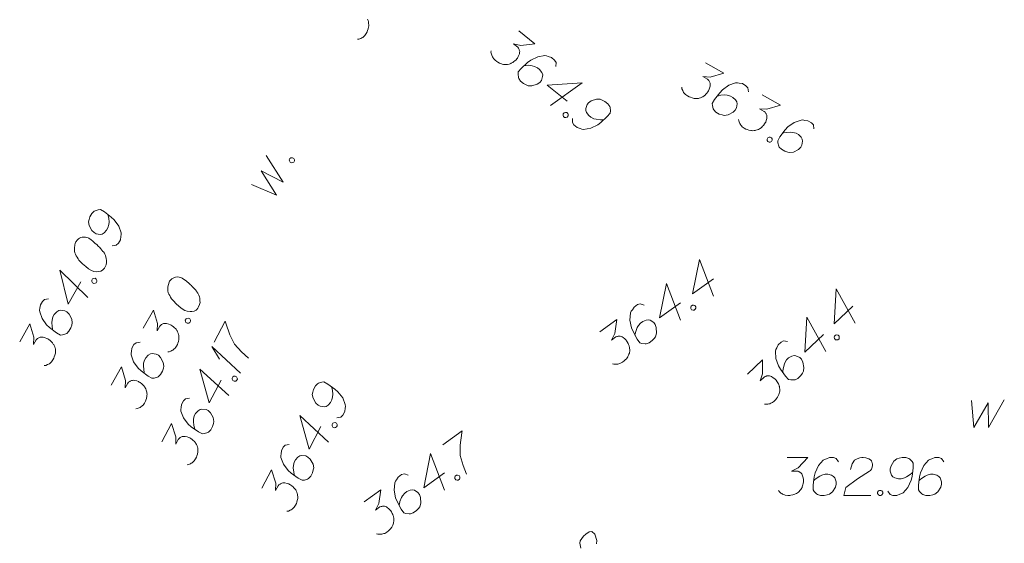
# Model space of a CAD drawing. Header units: metres. Extents: x 5555129 to 5556676, y 5635595 to 5636517.
# Tile 279 of 286: x 5556576 to 5556595, y 5636205 to 5636216. Entities that reach past the tile are written whole.
import ezdxf

# ---------------------------------------------------------------- set-up
doc = ezdxf.new("R2010")
doc.units = ezdxf.units.M
doc.header["$MEASUREMENT"] = 0
doc.layers.add('#skartowane', color=7, linetype='Continuous', lineweight=18)
doc.layers.add('GUPWSD_O', color=5, linetype='Continuous', lineweight=18, true_color=0x0000ff)

# ---------------------------------------------------------------- blocks, each defined once
blk = doc.blocks.new('*U1862')
at = {"layer": '#skartowane', "color": 7, "linetype": 'ByBlock', "lineweight": 18}
for q in [(5555465.324, 5636450.332), (5555464.909, 5636450.609)]:
    blk.add_line((5555464.753, 5636450.858), q, dxfattribs=at)

msp = doc.modelspace()

# ---------------------------------------------------------------- linework, layer by layer
at = {"layer": '#skartowane', "color": 7, "linetype": 'Continuous', "lineweight": 18, "flags": 128}
for points in [[(5556582.41317, 5636215.65777), (5556582.42506, 5636215.63072), (5556582.43181, 5636215.60666), (5556582.43631, 5636215.59057), (5556582.43791, 5636215.5693), (5556582.43955, 5636215.54811), (5556582.43827, 5636215.52174), (5556582.43767, 5636215.50852), (5556582.42769, 5636215.46666), (5556582.41544, 5636215.43291), (5556582.40906, 5636215.4094), (5556582.38883, 5636215.3734), (5556582.36049, 5636215.33514), (5556582.34668, 5636215.32252), (5556582.33284, 5636215.31004), (5556582.31903, 5636215.29742), (5556582.30007, 5636215.28781), (5556582.28108, 5636215.27811), (5556582.24604, 5636215.26398), (5556582.21675, 5636215.26007)], [(5556585.41386, 5636215.42974), (5556585.73345, 5636215.16757), (5556585.45541, 5636215.13596), (5556585.31374, 5636215.1681), (5556585.39592, 5636215.10069), (5556585.41047, 5636215.08118), (5556585.41582, 5636215.06908), (5556585.42124, 5636215.05706), (5556585.42659, 5636215.04497), (5556585.43365, 5636215.01633), (5556585.43152, 5636214.99511), (5556585.42944, 5636214.97396), (5556585.42278, 5636214.95645), (5556585.40572, 5636214.91704), (5556585.38778, 5636214.88593), (5556585.37651, 5636214.8722), (5556585.36153, 5636214.85393), (5556585.33453, 5636214.83026), (5556585.31495, 5636214.81577), (5556585.29544, 5636214.80122), (5556585.27963, 5636214.79134), (5556585.26761, 5636214.78592), (5556585.25552, 5636214.78057), (5556585.2435, 5636214.77515), (5556585.2231, 5636214.76891), (5556585.19439, 5636214.76191), (5556585.16952, 5636214.75946), (5556585.1529, 5636214.75782), (5556585.13167, 5636214.75995), (5556585.11052, 5636214.76203), (5556585.08477, 5636214.76788), (5556585.07187, 5636214.77077), (5556585.03238, 5636214.78788), (5556585.00127, 5636214.80582), (5556584.97924, 5636214.8162), (5556584.94731, 5636214.84239), (5556584.91456, 5636214.87696), (5556584.90455, 5636214.89275), (5556584.89466, 5636214.90856), (5556584.88464, 5636214.92435), (5556584.87847, 5636214.94469), (5556584.87223, 5636214.96509), (5556584.86442, 5636215.00205), (5556584.86567, 5636215.03157)], [(5556586.15122, 5636214.71791), (5556586.15587, 5636214.79806), (5556586.12608, 5636214.84547), (5556586.06216, 5636214.89791), (5556586.00152, 5636214.9171), (5556585.96664, 5636214.93044), (5556585.93251, 5636214.93546), (5556585.79205, 5636214.91321), (5556585.65198, 5636214.8448), (5556585.58959, 5636214.79675), (5556585.46268, 5636214.6793), (5556585.40653, 5636214.61085), (5556585.40232, 5636214.56848), (5556585.40888, 5636214.50199), (5556585.41513, 5636214.4816), (5556585.44952, 5636214.43041), (5556585.50883, 5636214.38175), (5556585.56198, 5636214.35343), (5556585.60146, 5636214.33631), (5556585.67708, 5636214.33539), (5556585.78266, 5636214.37098), (5556585.83377, 5636214.40543), (5556585.86373, 5636214.44195), (5556585.88966, 5636214.52004), (5556585.8901, 5636214.55781), (5556585.87308, 5636214.60232), (5556585.82956, 5636214.66099), (5556585.78851, 5636214.69467), (5556585.72699, 5636214.72217), (5556585.68386, 5636214.73469), (5556585.59911, 5636214.74311), (5556585.55296, 5636214.74272), (5556585.52802, 5636214.74033)], [(5556589.12194, 5636214.79394), (5556589.48153, 5636214.59008), (5556589.21295, 5636214.51155), (5556589.06787, 5636214.51908), (5556589.16034, 5636214.46665), (5556589.178, 5636214.44991), (5556589.18534, 5636214.43891), (5556589.19272, 5636214.42798), (5556589.20006, 5636214.41698), (5556589.2119, 5636214.38996), (5556589.21341, 5636214.36869), (5556589.21497, 5636214.34749), (5556589.21139, 5636214.3291), (5556589.2013, 5636214.28736), (5556589.18892, 5636214.25365), (5556589.18016, 5636214.2382), (5556589.16851, 5636214.21765), (5556589.14594, 5636214.18972), (5556589.12911, 5636214.1721), (5556589.11237, 5636214.15444), (5556589.09848, 5636214.14201), (5556589.08755, 5636214.13462), (5556589.07655, 5636214.12729), (5556589.06563, 5636214.1199), (5556589.0466, 5636214.11027), (5556589.0195, 5636214.09849), (5556588.99541, 5636214.09183), (5556588.97931, 5636214.08738), (5556588.95804, 5636214.08587), (5556588.93684, 5636214.08431), (5556588.91047, 5636214.08568), (5556588.89726, 5636214.08633), (5556588.85544, 5636214.09646), (5556588.82172, 5636214.10884), (5556588.79824, 5636214.11531), (5556588.76232, 5636214.13568), (5556588.72416, 5636214.16415), (5556588.7116, 5636214.17801), (5556588.69916, 5636214.1919), (5556588.6866, 5636214.20576), (5556588.67705, 5636214.22475), (5556588.66743, 5636214.24378), (5556588.65343, 5636214.27887), (5556588.64963, 5636214.30817)], [(5556586.37424, 5636214.03086), (5556585.98161, 5636214.35295), (5556586.67387, 5636214.3961), (5556586.04296, 5636213.94358)], [(5556589.96983, 5636214.21821), (5556589.96075, 5636214.29798), (5556589.92331, 5636214.33962), (5556589.85139, 5636214.38039), (5556589.78838, 5636214.38897), (5556589.75173, 5636214.39617), (5556589.71724, 5636214.3953), (5556589.58263, 5636214.34943), (5556589.45627, 5636214.25816), (5556589.40298, 5636214.20017), (5556589.29795, 5636214.06281), (5556589.25429, 5636213.98579), (5556589.25736, 5636213.94332), (5556589.27516, 5636213.87893), (5556589.28478, 5636213.85989), (5556589.32739, 5636213.81532), (5556589.39414, 5636213.77748), (5556589.45133, 5636213.75863), (5556589.49316, 5636213.7485), (5556589.56782, 5636213.76047), (5556589.66579, 5636213.81354), (5556589.71029, 5636213.8562), (5556589.73359, 5636213.89729), (5556589.74582, 5636213.97865), (5556589.73981, 5636214.01595), (5556589.71546, 5636214.0569), (5556589.66258, 5636214.1073), (5556589.61639, 5636214.13349), (5556589.55108, 5636214.1501), (5556589.50645, 5636214.15509), (5556589.4215, 5636214.14894), (5556589.3761, 5636214.14069), (5556589.35193, 5636214.13408)], [(5556586.48342, 5636213.68918), (5556586.47878, 5636213.60903), (5556586.50864, 5636213.56156), (5556586.57256, 5636213.50913), (5556586.63319, 5636213.48994), (5556586.66807, 5636213.4766), (5556586.70213, 5636213.47163), (5556586.84259, 5636213.49389), (5556586.98274, 5636213.56223), (5556587.04506, 5636213.61034), (5556587.17196, 5636213.72779), (5556587.22811, 5636213.79624), (5556587.23232, 5636213.83862), (5556587.22576, 5636213.9051), (5556587.21959, 5636213.92544), (5556587.1852, 5636213.97662), (5556587.12581, 5636214.02534), (5556587.07267, 5636214.05366), (5556587.03325, 5636214.07072), (5556586.95764, 5636214.07165), (5556586.85206, 5636214.03605), (5556586.80087, 5636214.00166), (5556586.77091, 5636213.96514), (5556586.74506, 5636213.887), (5556586.74462, 5636213.84923), (5556586.76156, 5636213.80478), (5556586.80508, 5636213.7461), (5556586.84621, 5636213.71236), (5556586.90766, 5636213.68493), (5556586.95086, 5636213.67234), (5556587.03561, 5636213.66392), (5556587.08175, 5636213.66431), (5556587.10662, 5636213.66677)], [(5556590.24691, 5636214.15617), (5556590.6065, 5636213.9523), (5556590.33792, 5636213.87377), (5556590.19284, 5636213.8813), (5556590.28531, 5636213.82887), (5556590.30297, 5636213.81213), (5556590.31031, 5636213.80113), (5556590.31769, 5636213.7902), (5556590.32503, 5636213.7792), (5556590.33687, 5636213.75218), (5556590.33838, 5636213.73091), (5556590.33994, 5636213.70971), (5556590.33636, 5636213.69133), (5556590.32627, 5636213.64958), (5556590.31389, 5636213.61587), (5556590.30513, 5636213.60042), (5556590.29348, 5636213.57987), (5556590.27091, 5636213.55194), (5556590.25408, 5636213.53432), (5556590.23734, 5636213.51667), (5556590.22345, 5636213.50423), (5556590.21253, 5636213.49685), (5556590.20152, 5636213.48951), (5556590.1906, 5636213.48212), (5556590.17157, 5636213.4725), (5556590.14447, 5636213.46071), (5556590.12038, 5636213.45405), (5556590.10428, 5636213.4496), (5556590.08301, 5636213.44809), (5556590.06181, 5636213.44653), (5556590.03544, 5636213.4479), (5556590.02223, 5636213.44855), (5556589.98041, 5636213.45868), (5556589.94669, 5636213.47106), (5556589.92321, 5636213.47753), (5556589.88729, 5636213.4979), (5556589.84913, 5636213.52637), (5556589.83657, 5636213.54023), (5556589.82413, 5636213.55412), (5556589.81157, 5636213.56798), (5556589.80203, 5636213.58697), (5556589.7924, 5636213.606), (5556589.7784, 5636213.64109), (5556589.7746, 5636213.6704)], [(5556586.36685, 5636213.80778), (5556586.38972, 5636213.78902), (5556586.39589, 5636213.76869), (5556586.39464, 5636213.73916), (5556586.37588, 5636213.7163), (5556586.34717, 5636213.7093), (5556586.32602, 5636213.71138), (5556586.30316, 5636213.73013), (5556586.29699, 5636213.75047), (5556586.29823, 5636213.78), (5556586.31699, 5636213.80286), (5556586.3457, 5636213.80986), (5556586.36685, 5636213.80778)], [(5556591.26946, 5636213.48142), (5556591.26038, 5636213.56118), (5556591.22294, 5636213.60282), (5556591.15102, 5636213.64359), (5556591.08801, 5636213.65217), (5556591.05136, 5636213.65937), (5556591.01687, 5636213.6585), (5556590.88226, 5636213.61263), (5556590.7559, 5636213.52136), (5556590.70261, 5636213.46338), (5556590.59758, 5636213.32601), (5556590.55392, 5636213.249), (5556590.55699, 5636213.20652), (5556590.57479, 5636213.14213), (5556590.58441, 5636213.1231), (5556590.62702, 5636213.07852), (5556590.69377, 5636213.04068), (5556590.75096, 5636213.02183), (5556590.79279, 5636213.0117), (5556590.86745, 5636213.02367), (5556590.96542, 5636213.07674), (5556591.00992, 5636213.1194), (5556591.03322, 5636213.16049), (5556591.04545, 5636213.24185), (5556591.03944, 5636213.27915), (5556591.01509, 5636213.32011), (5556590.96221, 5636213.37051), (5556590.91602, 5636213.39669), (5556590.85071, 5636213.4133), (5556590.80608, 5636213.41829), (5556590.72113, 5636213.41215), (5556590.67573, 5636213.40389), (5556590.65156, 5636213.39728)], [(5556590.40425, 5636213.32027), (5556590.42998, 5636213.30568), (5556590.43953, 5636213.28669), (5556590.44333, 5636213.25739), (5556590.42874, 5636213.23166), (5556590.40164, 5636213.21987), (5556590.38045, 5636213.21831), (5556590.35472, 5636213.2329), (5556590.34518, 5636213.25189), (5556590.34137, 5636213.28119), (5556590.35596, 5636213.30692), (5556590.38306, 5636213.31871), (5556590.40425, 5636213.32027)], [(5556580.11192, 5636212.37703), (5556580.6099, 5636212.16951), (5556580.30721, 5636212.64804), (5556580.74418, 5636212.42587), (5556580.40286, 5636212.95791)], [(5556580.86345, 5636212.87002), (5556580.87717, 5636212.89622), (5556580.89584, 5636212.90639), (5556580.925, 5636212.91116), (5556580.9512, 5636212.89744), (5556580.96388, 5636212.87075), (5556580.96614, 5636212.84962), (5556580.95242, 5636212.82342), (5556580.93376, 5636212.81325), (5556580.90459, 5636212.80848), (5556580.8784, 5636212.8222), (5556580.86572, 5636212.84889), (5556580.86345, 5636212.87002)], [(5556577.35228, 5636211.1668), (5556577.43201, 5636211.17618), (5556577.47356, 5636211.21385), (5556577.51406, 5636211.28592), (5556577.52241, 5636211.34897), (5556577.52947, 5636211.38565), (5556577.52843, 5636211.42005), (5556577.48206, 5636211.55449), (5556577.39036, 5636211.68059), (5556577.33213, 5636211.73359), (5556577.19438, 5636211.8381), (5556577.1172, 5636211.88148), (5556577.07474, 5636211.87825), (5556577.01042, 5636211.86021), (5556576.99146, 5636211.85059), (5556576.94705, 5636211.80782), (5556576.90941, 5636211.74086), (5556576.89078, 5636211.68359), (5556576.88084, 5636211.64181), (5556576.89309, 5636211.56719), (5556576.94653, 5636211.46942), (5556576.9893, 5636211.425), (5556577.03048, 5636211.40185), (5556577.11193, 5636211.39), (5556577.14921, 5636211.39615), (5556577.19003, 5636211.42057), (5556577.24023, 5636211.47364), (5556577.26629, 5636211.52001), (5556577.28261, 5636211.5853), (5556577.28748, 5636211.63003), (5556577.28102, 5636211.71495), (5556577.2726, 5636211.76033), (5556577.26585, 5636211.78439)], [(5556576.63458, 5636211.25185), (5556576.62879, 5636211.24156), (5556576.61662, 5636211.20775), (5556576.61016, 5636211.18429), (5556576.60669, 5636211.16597), (5556576.60249, 5636211.13441), (5556576.60054, 5636211.09486), (5556576.60158, 5636211.06046), (5556576.60768, 5636211.02311), (5556576.61962, 5636210.99613), (5556576.63661, 5636210.96621), (5556576.65373, 5636210.93631), (5556576.67592, 5636210.90347), (5556576.69072, 5636210.8816), (5556576.71583, 5636210.85395), (5556576.75865, 5636210.80961), (5556576.82712, 5636210.75075), (5556576.88311, 5636210.70574), (5556576.93978, 5636210.67389), (5556576.98387, 5636210.65593), (5556577.04174, 5636210.65051), (5556577.07617, 5636210.65142), (5556577.12155, 5636210.65984), (5556577.1595, 5636210.67916), (5556577.17326, 5636210.69169), (5556577.19581, 5636210.71966), (5556577.2103, 5636210.74544), (5556577.22826, 5636210.78954), (5556577.23819, 5636210.83132), (5556577.23728, 5636210.86576), (5556577.23173, 5636210.91624), (5556577.22503, 5636210.94038), (5556577.21601, 5636210.97254), (5556577.20407, 5636210.99952), (5556577.19438, 5636211.01852), (5556577.17446, 5636211.04326), (5556577.16708, 5636211.05423), (5556577.14709, 5636211.07902), (5556577.12199, 5636211.10667), (5556577.09689, 5636211.13433), (5556577.07917, 5636211.15101), (5556577.06668, 5636211.16485), (5556577.04896, 5636211.18153), (5556577.00838, 5636211.21789), (5556576.98559, 5636211.23752), (5556576.96269, 5636211.25712), (5556576.92961, 5636211.28253), (5556576.88611, 5636211.3137), (5556576.8707, 5636211.32236), (5556576.84724, 5636211.32883), (5556576.82373, 5636211.33521), (5556576.78419, 5636211.33717), (5556576.7549, 5636211.33326), (5556576.73076, 5636211.32655), (5556576.70378, 5636211.31462), (5556576.68191, 5636211.29982), (5556576.66802, 5636211.28725), (5556576.65426, 5636211.27471), (5556576.63458, 5636211.25185)], [(5556589.27593, 5636210.50777), (5556588.86504, 5636210.20932), (5556588.9983, 5636210.88999), (5556589.27662, 5636210.16519)], [(5556576.72528, 5636210.44903), (5556576.47647, 5636210.00631), (5556576.31346, 5636210.68048), (5556576.8689, 5636210.138)], [(5556576.94624, 5636210.48059), (5556576.96073, 5636210.50637), (5556576.97968, 5636210.51599), (5556577.00897, 5636210.5199), (5556577.03475, 5636210.50541), (5556577.04664, 5636210.47835), (5556577.04828, 5636210.45716), (5556577.03379, 5636210.43138), (5556577.01484, 5636210.42177), (5556576.98555, 5636210.41785), (5556576.95977, 5636210.43234), (5556576.94788, 5636210.4594), (5556576.94624, 5636210.48059)], [(5556578.48839, 5636210.46149), (5556578.4826, 5636210.45119), (5556578.47043, 5636210.41739), (5556578.46397, 5636210.39393), (5556578.4605, 5636210.37561), (5556578.45631, 5636210.34404), (5556578.45435, 5636210.3045), (5556578.45539, 5636210.2701), (5556578.46149, 5636210.23275), (5556578.47343, 5636210.20577), (5556578.49042, 5636210.17584), (5556578.50755, 5636210.14595), (5556578.52973, 5636210.11311), (5556578.54454, 5636210.09124), (5556578.56964, 5636210.06359), (5556578.61246, 5636210.01925), (5556578.68093, 5636209.96039), (5556578.73692, 5636209.91538), (5556578.79359, 5636209.88353), (5556578.83768, 5636209.86557), (5556578.89555, 5636209.86015), (5556578.92998, 5636209.86106), (5556578.97536, 5636209.86948), (5556579.01331, 5636209.88879), (5556579.02708, 5636209.90133), (5556579.04962, 5636209.9293), (5556579.06411, 5636209.95508), (5556579.08207, 5636209.99918), (5556579.092, 5636210.04096), (5556579.09109, 5636210.07539), (5556579.08554, 5636210.12588), (5556579.07884, 5636210.15002), (5556579.06982, 5636210.18218), (5556579.05789, 5636210.20916), (5556579.04819, 5636210.22816), (5556579.02828, 5636210.25289), (5556579.0209, 5636210.26387), (5556579.0009, 5636210.28865), (5556578.9758, 5636210.31631), (5556578.9507, 5636210.34396), (5556578.93298, 5636210.36064), (5556578.92049, 5636210.37449), (5556578.90277, 5636210.39117), (5556578.86219, 5636210.42753), (5556578.8394, 5636210.44716), (5556578.8165, 5636210.46675), (5556578.78342, 5636210.49217), (5556578.73992, 5636210.52334), (5556578.72451, 5636210.532), (5556578.70105, 5636210.53846), (5556578.67755, 5636210.54485), (5556578.638, 5636210.5468), (5556578.60871, 5636210.54289), (5556578.58457, 5636210.53619), (5556578.55759, 5636210.52426), (5556578.53572, 5636210.50945), (5556578.52183, 5636210.49689), (5556578.50807, 5636210.48435), (5556578.48839, 5636210.46149)], [(5556588.62141, 5636210.03236), (5556588.21052, 5636209.7339), (5556588.34378, 5636210.41458), (5556588.6221, 5636209.68977)], [(5556592.04034, 5636209.96894), (5556591.67462, 5636209.61658), (5556591.71256, 5636210.30914), (5556592.08835, 5636209.62974)], [(5556576.08755, 5636210.10979), (5556576.00782, 5636210.10041), (5556575.96632, 5636210.06282), (5556575.92581, 5636209.99075), (5556575.91747, 5636209.9277), (5556575.91041, 5636209.89103), (5556575.9114, 5636209.85655), (5556575.95777, 5636209.7221), (5556576.04952, 5636209.59608), (5556576.1077, 5636209.54301), (5556576.24545, 5636209.43849), (5556576.32263, 5636209.39512), (5556576.36509, 5636209.39835), (5556576.42942, 5636209.41638), (5556576.44841, 5636209.42608), (5556576.49283, 5636209.46886), (5556576.53042, 5636209.53574), (5556576.54905, 5636209.593), (5556576.55903, 5636209.63487), (5556576.54678, 5636209.70949), (5556576.49335, 5636209.80726), (5556576.45053, 5636209.8516), (5556576.40935, 5636209.87474), (5556576.32794, 5636209.88668), (5556576.29067, 5636209.88053), (5556576.2498, 5636209.85603), (5556576.1996, 5636209.80295), (5556576.17358, 5636209.75666), (5556576.15722, 5636209.6913), (5556576.15239, 5636209.64664), (5556576.15886, 5636209.56172), (5556576.16728, 5636209.51635), (5556576.17398, 5636209.49221)], [(5556587.90029, 5636209.99027), (5556587.82392, 5636210.01502), (5556587.77052, 5636209.99818), (5556587.70363, 5636209.9496), (5556587.66974, 5636209.89578), (5556587.64801, 5636209.86541), (5556587.63452, 5636209.83366), (5556587.62055, 5636209.69213), (5556587.65132, 5636209.53932), (5556587.68203, 5636209.4668), (5556587.76359, 5636209.31433), (5556587.81562, 5636209.2427), (5556587.85555, 5636209.22791), (5556587.92154, 5636209.21746), (5556587.94285, 5636209.21834), (5556588.00107, 5636209.23867), (5556588.06314, 5636209.28376), (5556588.10398, 5636209.32802), (5556588.13052, 5636209.36189), (5556588.15053, 5636209.43482), (5556588.14278, 5636209.54597), (5556588.12238, 5636209.60413), (5556588.09461, 5636209.64235), (5556588.02562, 5636209.68718), (5556587.98918, 5636209.69715), (5556587.94182, 5636209.69194), (5556587.87405, 5636209.66466), (5556587.83109, 5636209.63346), (5556587.78893, 5636209.58089), (5556587.76591, 5636209.54232), (5556587.73634, 5636209.46246), (5556587.72505, 5636209.41771), (5556587.72106, 5636209.39297)], [(5556588.83538, 5636209.96881), (5556588.8593, 5636209.98619), (5556588.88054, 5636209.98702), (5556588.90879, 5636209.97835), (5556588.92617, 5636209.95442), (5556588.92568, 5636209.92487), (5556588.91833, 5636209.90493), (5556588.8944, 5636209.88755), (5556588.87316, 5636209.88673), (5556588.84491, 5636209.8954), (5556588.82753, 5636209.91932), (5556588.82802, 5636209.94887), (5556588.83538, 5636209.96881)], [(5556577.96474, 5636209.52977), (5556578.16727, 5636209.89012), (5556578.24679, 5636209.62183), (5556578.23981, 5636209.47673), (5556578.29189, 5636209.56939), (5556578.30857, 5636209.58711), (5556578.31954, 5636209.59449), (5556578.33044, 5636209.60192), (5556578.34141, 5636209.6093), (5556578.36839, 5636209.62123), (5556578.38966, 5636209.62283), (5556578.41085, 5636209.62447), (5556578.42925, 5636209.62095), (5556578.47103, 5636209.61102), (5556578.50479, 5636209.59876), (5556578.52027, 5636209.59006), (5556578.54086, 5636209.57849), (5556578.56888, 5636209.55602), (5556578.58655, 5636209.53926), (5556578.60427, 5636209.52258), (5556578.61676, 5636209.50874), (5556578.62419, 5636209.49784), (5556578.63157, 5636209.48687), (5556578.63899, 5636209.47597), (5556578.64869, 5636209.45698), (5556578.66058, 5636209.42992), (5556578.66732, 5636209.40586), (5556578.67183, 5636209.38978), (5556578.67343, 5636209.36851), (5556578.67506, 5636209.34732), (5556578.67379, 5636209.32094), (5556578.67319, 5636209.30773), (5556578.66321, 5636209.26587), (5556578.65096, 5636209.23211), (5556578.64457, 5636209.2086), (5556578.62434, 5636209.17261), (5556578.59601, 5636209.13434), (5556578.5822, 5636209.12173), (5556578.56835, 5636209.10924), (5556578.55454, 5636209.09663), (5556578.53559, 5636209.08701), (5556578.51659, 5636209.07731), (5556578.48156, 5636209.06319), (5556578.45227, 5636209.05928)], [(5556591.45778, 5636209.40766), (5556591.09206, 5636209.0553), (5556591.13, 5636209.74786), (5556591.50579, 5636209.06845)], [(5556575.51497, 5636209.25976), (5556575.7175, 5636209.62011), (5556575.79703, 5636209.35182), (5556575.79004, 5636209.20672), (5556575.84212, 5636209.29938), (5556575.8588, 5636209.3171), (5556575.86978, 5636209.32448), (5556575.88067, 5636209.33191), (5556575.89164, 5636209.33929), (5556575.91862, 5636209.35122), (5556575.93989, 5636209.35282), (5556575.96108, 5636209.35445), (5556575.97948, 5636209.35094), (5556576.02126, 5636209.34101), (5556576.05502, 5636209.32875), (5556576.0705, 5636209.32005), (5556576.09109, 5636209.30848), (5556576.11911, 5636209.28601), (5556576.13678, 5636209.26925), (5556576.15451, 5636209.25257), (5556576.16699, 5636209.23873), (5556576.17442, 5636209.22783), (5556576.1818, 5636209.21686), (5556576.18922, 5636209.20596), (5556576.19892, 5636209.18697), (5556576.21081, 5636209.15991), (5556576.21756, 5636209.13585), (5556576.22206, 5636209.11977), (5556576.22366, 5636209.0985), (5556576.2253, 5636209.07731), (5556576.22402, 5636209.05093), (5556576.22342, 5636209.03772), (5556576.21344, 5636208.99586), (5556576.20119, 5636208.9621), (5556576.19481, 5636208.93859), (5556576.17458, 5636208.9026), (5556576.14624, 5636208.86433), (5556576.13243, 5636208.85172), (5556576.11859, 5636208.83923), (5556576.10478, 5636208.82662), (5556576.08582, 5636208.817), (5556576.06683, 5636208.8073), (5556576.03179, 5636208.79318), (5556576.0025, 5636208.78927)], [(5556578.80005, 5636209.69023), (5556578.81454, 5636209.71601), (5556578.83349, 5636209.72562), (5556578.86278, 5636209.72953), (5556578.88856, 5636209.71505), (5556578.90045, 5636209.68799), (5556578.90209, 5636209.6668), (5556578.8876, 5636209.64102), (5556578.86865, 5636209.6314), (5556578.83936, 5636209.62749), (5556578.81358, 5636209.64198), (5556578.80169, 5636209.66904), (5556578.80005, 5636209.69023)], [(5556579.37102, 5636209.25425), (5556579.59022, 5636209.67273), (5556579.60274, 5636209.63289), (5556579.68538, 5636209.39623), (5556579.77704, 5636209.21489), (5556579.91682, 5636209.06168), (5556580.05183, 5636208.93763)], [(5556587.02519, 5636209.4568), (5556587.35963, 5636209.69973), (5556587.31992, 5636209.42274), (5556587.25301, 5636209.29379), (5556587.33901, 5636209.35626), (5556587.36157, 5636209.3654), (5556587.37462, 5636209.36753), (5556587.38762, 5636209.36973), (5556587.40067, 5636209.37185), (5556587.43017, 5636209.37144), (5556587.45016, 5636209.36401), (5556587.4701, 5636209.35665), (5556587.48535, 5636209.34578), (5556587.51918, 5636209.31932), (5556587.54474, 5636209.29409), (5556587.55518, 5636209.27972), (5556587.56906, 5636209.26061), (5556587.58514, 5636209.2285), (5556587.59421, 5636209.20589), (5556587.60335, 5636209.18334), (5556587.60892, 5636209.16554), (5556587.61112, 5636209.15254), (5556587.61324, 5636209.13949), (5556587.61544, 5636209.12649), (5556587.61633, 5636209.10518), (5556587.61584, 5636209.07563), (5556587.61192, 5636209.05095), (5556587.60931, 5636209.03446), (5556587.60188, 5636209.01446), (5556587.59452, 5636208.99452), (5556587.58235, 5636208.97108), (5556587.5763, 5636208.95933), (5556587.54976, 5636208.92545), (5556587.52453, 5636208.89989), (5556587.50892, 5636208.88119), (5556587.47551, 5636208.85693), (5556587.43379, 5636208.83398), (5556587.41598, 5636208.82828), (5556587.39818, 5636208.82271), (5556587.38037, 5636208.81702), (5556587.35913, 5636208.81619), (5556587.33782, 5636208.8153), (5556587.30009, 5636208.81709), (5556587.27184, 5636208.82576)], [(5556591.67847, 5636209.37428), (5556591.69976, 5636209.3948), (5556591.72068, 5636209.39856), (5556591.74986, 5636209.39387), (5556591.77038, 5636209.37258), (5556591.77398, 5636209.34324), (5556591.76945, 5636209.32248), (5556591.74815, 5636209.30196), (5556591.72723, 5636209.2982), (5556591.69805, 5636209.30289), (5556591.67754, 5636209.32419), (5556591.67394, 5636209.35352), (5556591.67847, 5636209.37428)], [(5556577.90372, 5636209.25247), (5556577.82399, 5636209.24309), (5556577.78249, 5636209.2055), (5556577.74199, 5636209.13343), (5556577.73365, 5636209.07038), (5556577.72658, 5636209.0337), (5556577.72758, 5636208.99922), (5556577.77395, 5636208.86478), (5556577.86569, 5636208.73876), (5556577.92387, 5636208.68568), (5556578.06163, 5636208.58117), (5556578.1388, 5636208.53779), (5556578.18126, 5636208.54102), (5556578.24559, 5636208.55906), (5556578.26459, 5636208.56876), (5556578.30901, 5636208.61153), (5556578.34659, 5636208.67842), (5556578.36523, 5636208.73568), (5556578.37521, 5636208.77754), (5556578.36296, 5636208.85217), (5556578.30953, 5636208.94994), (5556578.26671, 5636208.99427), (5556578.22552, 5636209.01742), (5556578.14412, 5636209.02935), (5556578.10685, 5636209.0232), (5556578.06598, 5636208.9987), (5556578.01578, 5636208.94563), (5556577.98976, 5636208.89934), (5556577.9734, 5636208.83397), (5556577.96857, 5636208.78932), (5556577.97503, 5636208.7044), (5556577.98345, 5636208.65902), (5556577.99016, 5636208.63488)], [(5556590.74939, 5636209.26634), (5556590.67033, 5636209.28031), (5556590.61977, 5636209.25625), (5556590.56023, 5636209.19889), (5556590.5341, 5636209.14091), (5556590.51678, 5636209.10782), (5556590.5078, 5636209.07451), (5556590.51351, 5636208.93241), (5556590.5651, 5636208.78532), (5556590.60554, 5636208.71774), (5556590.70738, 5636208.578), (5556590.76881, 5636208.51425), (5556590.8104, 5636208.50512), (5556590.8772, 5636208.50388), (5556590.89819, 5636208.5077), (5556590.95303, 5636208.53588), (5556591.00828, 5636208.58911), (5556591.04261, 5636208.63859), (5556591.06422, 5636208.6758), (5556591.07397, 5636208.7508), (5556591.05094, 5636208.85981), (5556591.02269, 5636208.91459), (5556590.98991, 5636208.94861), (5556590.91539, 5636208.98347), (5556590.87792, 5636208.98831), (5556590.83173, 5636208.97661), (5556590.76838, 5636208.94024), (5556590.73014, 5636208.90339), (5556590.69565, 5636208.8455), (5556590.67818, 5636208.80413), (5556590.65993, 5636208.72094), (5556590.65493, 5636208.67506), (5556590.6544, 5636208.65001)], [(5556577.33115, 5636208.40244), (5556577.53368, 5636208.76279), (5556577.6132, 5636208.4945), (5556577.60622, 5636208.3494), (5556577.6583, 5636208.44206), (5556577.67498, 5636208.45978), (5556577.68595, 5636208.46716), (5556577.69685, 5636208.47458), (5556577.70782, 5636208.48196), (5556577.7348, 5636208.4939), (5556577.75607, 5636208.49549), (5556577.77726, 5636208.49713), (5556577.79566, 5636208.49362), (5556577.83744, 5636208.48368), (5556577.8712, 5636208.47143), (5556577.88668, 5636208.46273), (5556577.90727, 5636208.45116), (5556577.93529, 5636208.42869), (5556577.95296, 5636208.41193), (5556577.97068, 5636208.39525), (5556577.98317, 5636208.3814), (5556577.9906, 5636208.37051), (5556577.99798, 5636208.35953), (5556578.0054, 5636208.34864), (5556578.0151, 5636208.32964), (5556578.02699, 5636208.30259), (5556578.03373, 5636208.27852), (5556578.03824, 5636208.26244), (5556578.03984, 5636208.24117), (5556578.04147, 5636208.21998), (5556578.0402, 5636208.1936), (5556578.0396, 5636208.18039), (5556578.02962, 5636208.13853), (5556578.01737, 5636208.10477), (5556578.01098, 5636208.08127), (5556577.99075, 5636208.04527), (5556577.96242, 5636208.00701), (5556577.94861, 5636207.99439), (5556577.93476, 5636207.98191), (5556577.92095, 5636207.96929), (5556577.902, 5636207.95968), (5556577.883, 5636207.94998), (5556577.84797, 5636207.93585), (5556577.81868, 5636207.93194)], [(5556589.95638, 5636208.61709), (5556590.25405, 5636208.90389), (5556590.25299, 5636208.62407), (5556590.20454, 5636208.48712), (5556590.28108, 5636208.56087), (5556590.30216, 5636208.57304), (5556590.31479, 5636208.57695), (5556590.32736, 5636208.58092), (5556590.34, 5636208.58483), (5556590.36927, 5636208.5885), (5556590.3901, 5636208.5839), (5556590.41086, 5636208.57937), (5556590.42747, 5636208.57071), (5556590.46462, 5636208.54917), (5556590.49343, 5636208.52772), (5556590.50575, 5636208.51493), (5556590.52214, 5636208.49792), (5556590.5425, 5636208.46834), (5556590.5546, 5636208.4472), (5556590.56677, 5636208.42612), (5556590.57475, 5636208.40927), (5556590.57872, 5636208.3967), (5556590.58263, 5636208.38407), (5556590.58661, 5636208.3715), (5556590.59043, 5636208.35051), (5556590.59402, 5636208.32118), (5556590.59356, 5636208.29619), (5556590.59325, 5636208.27949), (5556590.58865, 5636208.25867), (5556590.58412, 5636208.2379), (5556590.57531, 5636208.21301), (5556590.57093, 5636208.20053), (5556590.54932, 5636208.16331), (5556590.52788, 5636208.13451), (5556590.51499, 5636208.11383), (5556590.48526, 5636208.08518), (5556590.44711, 5636208.05669), (5556590.43026, 5636208.04859), (5556590.4134, 5636208.04061), (5556590.39655, 5636208.03251), (5556590.37563, 5636208.02876), (5556590.35464, 5636208.02494), (5556590.31702, 5636208.02149), (5556590.28784, 5636208.02618)], [(5556579.51006, 5636208.50157), (5556579.27441, 5636208.05171), (5556579.09158, 5636208.72077), (5556579.66279, 5636208.19491)], [(5556579.72998, 5636208.53964), (5556579.74371, 5636208.56584), (5556579.76237, 5636208.57601), (5556579.79153, 5636208.58078), (5556579.81773, 5636208.56706), (5556579.83041, 5636208.54037), (5556579.83267, 5636208.51923), (5556579.81895, 5636208.49304), (5556579.80029, 5636208.48287), (5556579.77113, 5636208.47809), (5556579.74493, 5636208.49181), (5556579.73225, 5636208.51851), (5556579.72998, 5636208.53964)], [(5556581.80441, 5636207.756), (5556581.88384, 5636207.76765), (5556581.9243, 5636207.80649), (5556581.96273, 5636207.87969), (5556581.96927, 5636207.94295), (5556581.97528, 5636207.97981), (5556581.97326, 5636208.01417), (5556581.92307, 5636208.14723), (5556581.82781, 5636208.27067), (5556581.7681, 5636208.32198), (5556581.62742, 5636208.42252), (5556581.54903, 5636208.46368), (5556581.50668, 5636208.45923), (5556581.4429, 5636208.43937), (5556581.42422, 5636208.42921), (5556581.38105, 5636208.38519), (5556581.34534, 5636208.31718), (5556581.32835, 5636208.25941), (5556581.31961, 5636208.21736), (5556581.33398, 5636208.14311), (5556581.39018, 5636208.04691), (5556581.43421, 5636208.00373), (5556581.47604, 5636207.98177), (5556581.55779, 5636207.97224), (5556581.59487, 5636207.97945), (5556581.63498, 5636208.00503), (5556581.68365, 5636208.05951), (5556581.70838, 5636208.10661), (5556581.72283, 5636208.17234), (5556581.72642, 5636208.21719), (5556581.71753, 5636208.30189), (5556581.70782, 5636208.34701), (5556581.70039, 5636208.37086)], [(5556578.88261, 5636208.14366), (5556578.80319, 5636208.13193), (5556578.76282, 5636208.09314), (5556578.72446, 5636208.0199), (5556578.71798, 5636207.95663), (5556578.712, 5636207.91977), (5556578.71401, 5636207.88533), (5556578.76433, 5636207.75231), (5556578.85975, 5636207.62905), (5556578.91948, 5636207.57772), (5556579.06025, 5636207.47731), (5556579.13868, 5636207.43624), (5556579.18102, 5636207.44072), (5556579.24479, 5636207.46065), (5556579.2635, 5636207.4709), (5556579.30663, 5636207.51497), (5556579.34223, 5636207.58293), (5556579.35917, 5636207.64072), (5556579.36791, 5636207.68286), (5556579.35346, 5636207.75709), (5556579.29716, 5636207.85324), (5556579.25305, 5636207.89629), (5556579.2112, 5636207.91821), (5556579.12948, 5636207.92774), (5556579.09241, 5636207.92049), (5556579.05228, 5636207.8948), (5556579.00367, 5636207.84027), (5556578.97903, 5636207.79323), (5556578.9646, 5636207.7274), (5556578.9611, 5636207.68263), (5556578.97006, 5636207.59794), (5556578.97982, 5636207.55283), (5556578.98723, 5636207.5289)], [(5556581.49186, 5636207.58001), (5556581.25578, 5636207.13037), (5556581.07359, 5636207.79962), (5556581.64429, 5636207.2732)], [(5556578.33537, 5636207.27711), (5556578.52717, 5636207.64327), (5556578.61458, 5636207.37745), (5556578.61189, 5636207.23221), (5556578.66121, 5636207.32636), (5556578.67736, 5636207.34457), (5556578.68811, 5636207.35227), (5556578.69878, 5636207.36001), (5556578.70953, 5636207.36771), (5556578.73614, 5636207.38044), (5556578.75736, 5636207.38266), (5556578.77849, 5636207.38492), (5556578.79698, 5636207.38195), (5556578.83904, 5636207.37326), (5556578.87314, 5636207.36201), (5556578.88888, 5636207.35376), (5556578.9098, 5636207.3428), (5556578.93847, 5636207.32117), (5556578.95663, 5636207.30494), (5556578.97484, 5636207.28879), (5556578.98773, 5636207.27532), (5556578.99547, 5636207.26465), (5556579.00317, 5636207.2539), (5556579.01091, 5636207.24323), (5556579.02117, 5636207.22453), (5556579.03385, 5636207.19783), (5556579.0413, 5636207.17398), (5556579.04629, 5636207.15804), (5556579.04851, 5636207.13682), (5556579.05077, 5636207.11569), (5556579.05027, 5636207.08929), (5556579.05006, 5636207.07607), (5556579.04132, 5636207.03393), (5556579.03007, 5636206.99982), (5556579.02438, 5636206.97614), (5556579.00523, 5636206.93956), (5556578.97803, 5636206.90048), (5556578.9646, 5636206.88746), (5556578.95113, 5636206.87457), (5556578.9377, 5636206.86155), (5556578.91904, 5636206.85138), (5556578.90034, 5636206.84113), (5556578.86573, 5636206.82598), (5556578.83657, 5636206.8212)], [(5556581.71182, 5636207.61786), (5556581.72557, 5636207.64405), (5556581.74424, 5636207.6542), (5556581.77341, 5636207.65894), (5556581.79959, 5636207.6452), (5556581.81225, 5636207.61849), (5556581.81449, 5636207.59736), (5556581.80074, 5636207.57118), (5556581.78207, 5636207.56102), (5556581.7529, 5636207.55628), (5556581.72672, 5636207.57002), (5556581.71407, 5636207.59673), (5556581.71182, 5636207.61786)], [(5556583.90924, 5636207.22007), (5556584.29146, 5636207.4977), (5556584.28499, 5636207.45645), (5556584.25395, 5636207.20771), (5556584.25556, 5636207.00452), (5556584.31278, 5636206.80517), (5556584.37867, 5636206.63408)], [(5556580.86406, 5636207.22271), (5556580.78463, 5636207.21106), (5556580.74422, 5636207.1723), (5556580.70579, 5636207.09911), (5556580.69925, 5636207.03584), (5556580.69324, 5636206.99898), (5556580.69522, 5636206.96454), (5556580.7454, 5636206.83148), (5556580.84071, 5636206.70813), (5556580.90038, 5636206.65674), (5556581.04106, 5636206.55619), (5556581.11944, 5636206.51504), (5556581.16179, 5636206.51948), (5556581.22558, 5636206.53934), (5556581.24429, 5636206.54958), (5556581.28747, 5636206.59361), (5556581.32313, 5636206.66153), (5556581.34013, 5636206.71931), (5556581.34891, 5636206.76144), (5556581.33453, 5636206.83568), (5556581.27833, 5636206.93188), (5556581.23426, 5636206.97498), (5556581.19244, 5636206.99694), (5556581.11073, 5636207.00655), (5556581.07364, 5636206.99934), (5556581.03349, 5636206.97368), (5556580.98483, 5636206.9192), (5556580.96014, 5636206.87218), (5556580.94565, 5636206.80638), (5556580.9421, 5636206.7616), (5556580.95098, 5636206.6769), (5556580.9607, 5636206.63179), (5556580.96808, 5636206.60785)], [(5556583.94324, 5636206.66088), (5556583.53235, 5636206.36243), (5556583.66561, 5636207.04311), (5556583.94393, 5636206.3183)], [(5556580.31598, 5636206.35669), (5556580.50814, 5636206.72267), (5556580.59529, 5636206.45676), (5556580.59245, 5636206.31152), (5556580.64186, 5636206.40563), (5556580.65803, 5636206.42382), (5556580.66879, 5636206.43151), (5556580.67947, 5636206.43924), (5556580.69023, 5636206.44693), (5556580.71685, 5636206.45963), (5556580.73807, 5636206.46183), (5556580.7592, 5636206.46407), (5556580.77769, 5636206.46109), (5556580.81974, 5636206.45235), (5556580.85384, 5636206.44107), (5556580.86956, 5636206.43281), (5556580.89047, 5636206.42183), (5556580.91912, 5636206.40017), (5556580.93727, 5636206.38392), (5556580.95546, 5636206.36775), (5556580.96833, 5636206.35427), (5556580.97607, 5636206.34359), (5556580.98376, 5636206.33283), (5556580.99149, 5636206.32215), (5556581.00172, 5636206.30344), (5556581.01438, 5636206.27673), (5556581.02181, 5636206.25288), (5556581.02678, 5636206.23693), (5556581.02898, 5636206.21571), (5556581.03122, 5636206.19458), (5556581.0307, 5636206.16818), (5556581.03047, 5636206.15495), (5556581.02169, 5636206.11282), (5556581.01041, 5636206.07873), (5556581.0047, 5636206.05505), (5556580.9855, 5636206.01849), (5556580.95828, 5636205.97943), (5556580.94483, 5636205.96643), (5556580.93135, 5636205.95355), (5556580.9179, 5636205.94055), (5556580.89923, 5636205.9304), (5556580.88052, 5636205.92016), (5556580.8459, 5636205.90504), (5556580.81673, 5636205.9003)], [(5556583.22212, 5636206.61879), (5556583.14575, 5636206.64355), (5556583.09235, 5636206.62671), (5556583.02546, 5636206.57813), (5556582.99156, 5636206.52431), (5556582.96984, 5636206.49393), (5556582.95635, 5636206.46218), (5556582.94237, 5636206.32066), (5556582.97314, 5636206.16784), (5556583.00386, 5636206.09533), (5556583.08542, 5636205.94286), (5556583.13745, 5636205.87123), (5556583.17738, 5636205.85644), (5556583.24336, 5636205.84598), (5556583.26468, 5636205.84687), (5556583.32289, 5636205.8672), (5556583.38497, 5636205.91229), (5556583.4258, 5636205.95655), (5556583.45234, 5636205.99042), (5556583.47236, 5636206.06335), (5556583.46461, 5636206.1745), (5556583.4442, 5636206.23266), (5556583.41644, 5636206.27088), (5556583.34745, 5636206.3157), (5556583.31101, 5636206.32567), (5556583.26365, 5636206.32047), (5556583.19587, 5636206.29319), (5556583.15291, 5636206.26199), (5556583.11076, 5636206.20941), (5556583.08773, 5636206.17085), (5556583.05816, 5636206.09098), (5556583.04688, 5636206.04624), (5556583.04289, 5636206.0215)], [(5556584.1572, 5636206.59734), (5556584.18113, 5636206.61472), (5556584.20237, 5636206.61555), (5556584.23062, 5636206.60688), (5556584.248, 5636206.58295), (5556584.24751, 5636206.5534), (5556584.24015, 5636206.53346), (5556584.21623, 5636206.51608), (5556584.19499, 5636206.51525), (5556584.16674, 5636206.52393), (5556584.14936, 5636206.54785), (5556584.14985, 5636206.5774), (5556584.1572, 5636206.59734)], [(5556582.34701, 5636206.08533), (5556582.68146, 5636206.32826), (5556582.64175, 5636206.05126), (5556582.57484, 5636205.92232), (5556582.66084, 5636205.98479), (5556582.68339, 5636205.99393), (5556582.69645, 5636205.99606), (5556582.70944, 5636205.99826), (5556582.7225, 5636206.00038), (5556582.75199, 5636205.99997), (5556582.77199, 5636205.99254), (5556582.79193, 5636205.98518), (5556582.80718, 5636205.97431), (5556582.841, 5636205.94784), (5556582.86656, 5636205.92262), (5556582.877, 5636205.90825), (5556582.89088, 5636205.88914), (5556582.90696, 5636205.85703), (5556582.91603, 5636205.83442), (5556582.92517, 5636205.81186), (5556582.93074, 5636205.79407), (5556582.93294, 5636205.78107), (5556582.93507, 5636205.76802), (5556582.93727, 5636205.75502), (5556582.93815, 5636205.73371), (5556582.93766, 5636205.70416), (5556582.93375, 5636205.67948), (5556582.93113, 5636205.66298), (5556582.92371, 5636205.64299), (5556582.91635, 5636205.62305), (5556582.90418, 5636205.59961), (5556582.89812, 5636205.58786), (5556582.87158, 5636205.55398), (5556582.84636, 5636205.52842), (5556582.83074, 5636205.50972), (5556582.79734, 5636205.48546), (5556582.75562, 5636205.46251), (5556582.7378, 5636205.45681), (5556582.72001, 5636205.45124), (5556582.7022, 5636205.44554), (5556582.68096, 5636205.44472), (5556582.65965, 5636205.44383), (5556582.62191, 5636205.44562), (5556582.59366, 5636205.45429)], [(5556586.957, 5636205.25164), (5556586.96252, 5636205.32257), (5556586.92717, 5636205.44437), (5556586.86552, 5636205.49978), (5556586.81534, 5636205.49236), (5556586.74348, 5636205.44779), (5556586.70095, 5636205.40682), (5556586.63245, 5636205.31615), (5556586.62738, 5636205.27034), (5556586.64635, 5636205.16554)]]:
    msp.add_lwpolyline(points, dxfattribs=at)
at = {"layer": '#skartowane', "color": 5, "linetype": 'Continuous', "lineweight": 18, "flags": 128}
for points in [[(5556590.73922, 5636206.9642), (5556591.15258, 5636206.9642), (5556590.95767, 5636206.76343), (5556590.82775, 5636206.69843), (5556590.93405, 5636206.69843), (5556590.95767, 5636206.69257), (5556590.96948, 5636206.68662), (5556590.98129, 5636206.68076), (5556590.9931, 5636206.67481), (5556591.01672, 5636206.65714), (5556591.02853, 5636206.63938), (5556591.04034, 5636206.62171), (5556591.04629, 5636206.60394), (5556591.0581, 5636206.56265), (5556591.06396, 5636206.52722), (5556591.06396, 5636206.50946), (5556591.06396, 5636206.48584), (5556591.0581, 5636206.45041), (5556591.05215, 5636206.42679), (5556591.04629, 5636206.40317), (5556591.04034, 5636206.3855), (5556591.03448, 5636206.37369), (5556591.02853, 5636206.36188), (5556591.02267, 5636206.35007), (5556591.01086, 5636206.33231), (5556590.9931, 5636206.30869), (5556590.97543, 5636206.29102), (5556590.96362, 5636206.27921), (5556590.94586, 5636206.2674), (5556590.92819, 5636206.25559), (5556590.90457, 5636206.24378), (5556590.89276, 5636206.23783), (5556590.85138, 5636206.22601), (5556590.81594, 5636206.22016), (5556590.79232, 5636206.2142), (5556590.75103, 5636206.2142), (5556590.70379, 5636206.22016), (5556590.68603, 5636206.22601), (5556590.66836, 5636206.23197), (5556590.6506, 5636206.23783), (5556590.63293, 5636206.24964), (5556590.61517, 5636206.26145), (5556590.58569, 5636206.28507), (5556590.56793, 5636206.30869)], [(5556591.76077, 5636206.88153), (5556591.71353, 5636206.94644), (5556591.66043, 5636206.9642), (5556591.57775, 5636206.9642), (5556591.5187, 5636206.94058), (5556591.48327, 5636206.92877), (5556591.4537, 5636206.91101), (5556591.35922, 5636206.80472), (5556591.29431, 5636206.663), (5556591.27655, 5636206.58627), (5556591.25293, 5636206.41498), (5556591.25293, 5636206.32645), (5556591.27655, 5636206.29102), (5556591.32379, 5636206.24378), (5556591.34155, 5636206.23197), (5556591.4006, 5636206.2142), (5556591.47732, 5636206.2142), (5556591.53637, 5636206.22601), (5556591.57775, 5636206.23783), (5556591.63681, 5636206.28507), (5556591.69586, 5636206.37955), (5556591.71353, 5636206.4386), (5556591.71353, 5636206.48584), (5556591.68405, 5636206.56265), (5556591.66043, 5636206.59213), (5556591.61904, 5636206.61575), (5556591.54818, 5636206.63352), (5556591.49508, 5636206.63352), (5556591.43008, 5636206.61575), (5556591.38879, 5636206.59809), (5556591.31793, 5636206.55084), (5556591.2825, 5636206.52127), (5556591.26474, 5636206.5036)], [(5556591.99697, 5636206.728), (5556592.02645, 5636206.84015), (5556592.0737, 5636206.91101), (5556592.12689, 5636206.94058), (5556592.17999, 5636206.95825), (5556592.22137, 5636206.9642), (5556592.25085, 5636206.9642), (5556592.30404, 5636206.95825), (5556592.33947, 5636206.94644), (5556592.35714, 5636206.94058), (5556592.39257, 5636206.92282), (5556592.41034, 5636206.8992), (5556592.42215, 5636206.87558), (5556592.428, 5636206.85791), (5556592.43396, 5636206.83429), (5556592.43396, 5636206.80472), (5556592.428, 5636206.77524), (5556592.42215, 5636206.75748), (5556592.41034, 5636206.73386), (5556592.39257, 5636206.71024), (5556592.3749, 5636206.69257), (5556592.13275, 5636206.54489), (5556591.90249, 5636206.37369), (5556591.86111, 5636206.2142), (5556592.39852, 5636206.2142)], [(5556592.73507, 5636206.29688), (5556592.78231, 5636206.23197), (5556592.83551, 5636206.2142), (5556592.91818, 5636206.2142), (5556592.97723, 5636206.23783), (5556593.01266, 5636206.24964), (5556593.04214, 5636206.2674), (5556593.13662, 5636206.37369), (5556593.20163, 5636206.51541), (5556593.2193, 5636206.59213), (5556593.24292, 5636206.76343), (5556593.24292, 5636206.85196), (5556593.2193, 5636206.88739), (5556593.17205, 5636206.93463), (5556593.15438, 5636206.94644), (5556593.09533, 5636206.9642), (5556593.01852, 5636206.9642), (5556592.95947, 5636206.95239), (5556592.91818, 5636206.94058), (5556592.85913, 5636206.89334), (5556592.80008, 5636206.79886), (5556592.78231, 5636206.73981), (5556592.78231, 5636206.69257), (5556592.81189, 5636206.61575), (5556592.83551, 5636206.58627), (5556592.8768, 5636206.56265), (5556592.94766, 5636206.54489), (5556593.00085, 5636206.54489), (5556593.06576, 5636206.56265), (5556593.10714, 5636206.58032), (5556593.178, 5636206.62757), (5556593.21344, 5636206.65714), (5556593.23111, 5636206.67481)], [(5556593.8511, 5636206.88153), (5556593.80386, 5636206.94644), (5556593.75076, 5636206.9642), (5556593.66809, 5636206.9642), (5556593.60904, 5636206.94058), (5556593.5736, 5636206.92877), (5556593.54403, 5636206.91101), (5556593.44955, 5636206.80472), (5556593.38464, 5636206.663), (5556593.36688, 5636206.58627), (5556593.34326, 5636206.41498), (5556593.34326, 5636206.32645), (5556593.36688, 5636206.29102), (5556593.41412, 5636206.24378), (5556593.43188, 5636206.23197), (5556593.49093, 5636206.2142), (5556593.56765, 5636206.2142), (5556593.6267, 5636206.22601), (5556593.66809, 5636206.23783), (5556593.72714, 5636206.28507), (5556593.78619, 5636206.37955), (5556593.80386, 5636206.4386), (5556593.80386, 5636206.48584), (5556593.77438, 5636206.56265), (5556593.75076, 5636206.59213), (5556593.70938, 5636206.61575), (5556593.63852, 5636206.63352), (5556593.58541, 5636206.63352), (5556593.52041, 5636206.61575), (5556593.47912, 5636206.59809), (5556593.40826, 5636206.55084), (5556593.37283, 5636206.52127), (5556593.35507, 5636206.5036)], [(5556592.56973, 5636206.31464), (5556592.5993, 5636206.31464), (5556592.61697, 5636206.30283), (5556592.63473, 5636206.27921), (5556592.63473, 5636206.24964), (5556592.61697, 5636206.22601), (5556592.5993, 5636206.2142), (5556592.56973, 5636206.2142), (5556592.55206, 5636206.22601), (5556592.5343, 5636206.24964), (5556592.5343, 5636206.27921), (5556592.55206, 5636206.30283), (5556592.56973, 5636206.31464)]]:
    msp.add_lwpolyline(points, dxfattribs=at)
at = {"layer": 'GUPWSD_O', "color": 5, "linetype": 'Continuous', "lineweight": 18, "flags": 128}
msp.add_lwpolyline([(5556594.39826, 5636208.09836), (5556594.4455, 5636207.56095), (5556594.72895, 5636208.05112), (5556594.7349, 5636207.56095), (5556595.04782, 5636208.11017)], dxfattribs=at)

# ---------------------------------------------------------------- block references
at = {"layer": '#skartowane', "color": 7, "linetype": 'Continuous', "lineweight": 18}
msp.add_blockref('*U1862', (1114.57154, -241.69257), dxfattribs=at)

doc.saveas('drawing.dxf')
